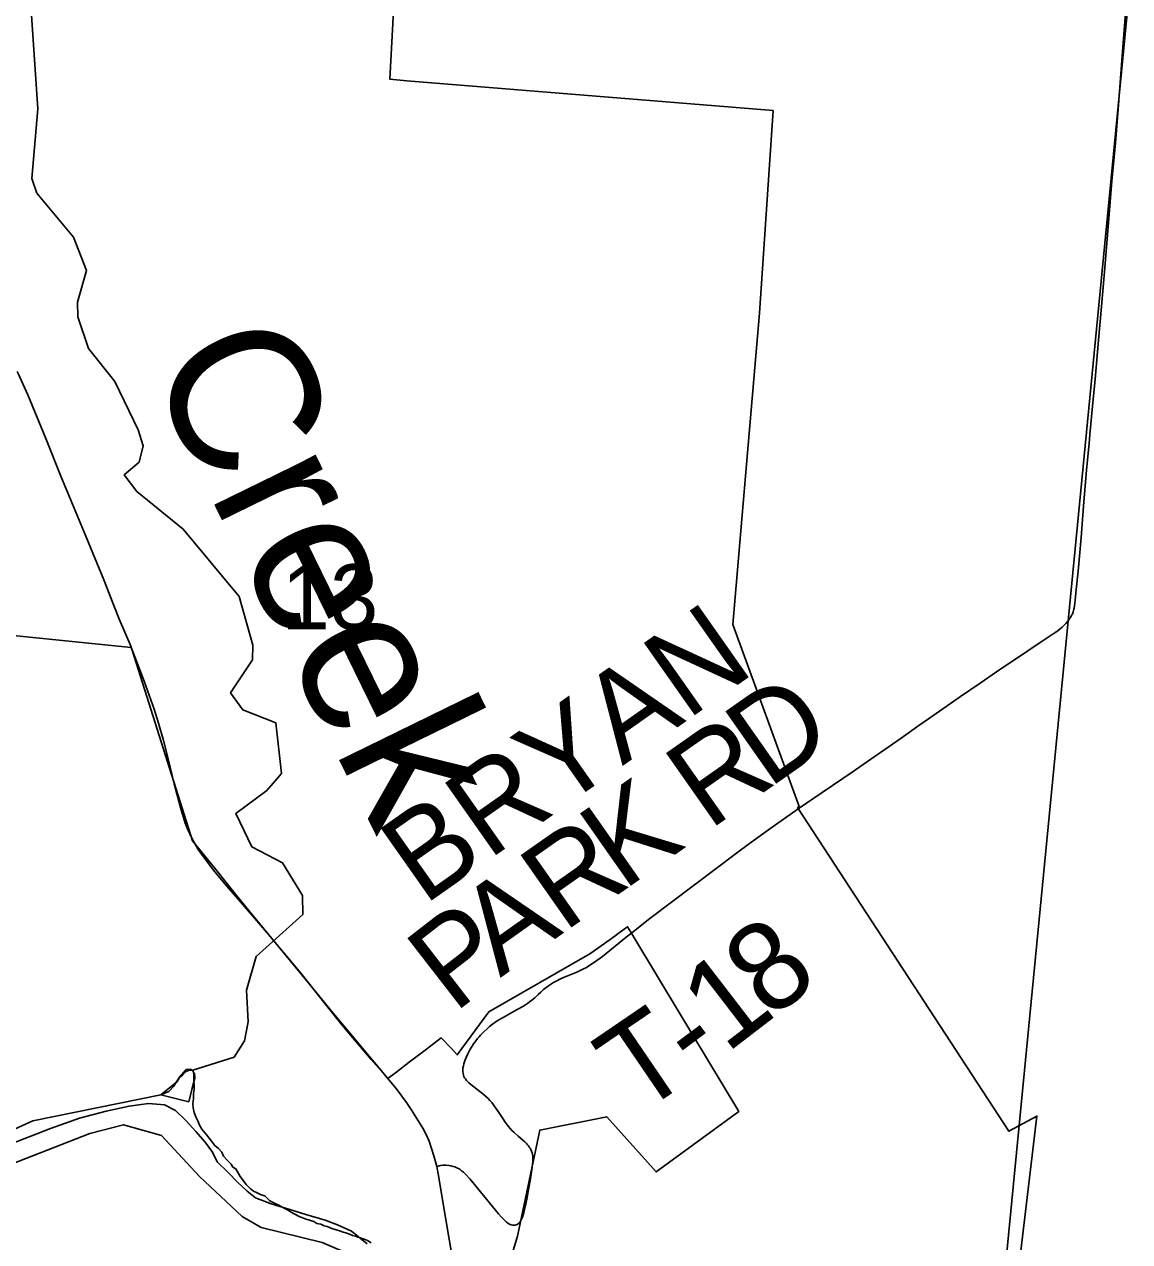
# Model space of a CAD drawing. Extents: x -1.4 to 35.4, y 0 to 22.
# Drawn here: x 20.238 to 20.949, y 15.887 to 16.67 of the extents above; entities that cross this region are included whole.
import ezdxf

# ---------------------------------------------------------------- set-up
doc = ezdxf.new("R2010")
doc.units = 0
for name, color, linetype in [('GM_X_Corporation', 7, 'Continuous'), ('GM_X_County_Road', 7, 'Continuous'), ('GM_X_Major_River', 7, 'Continuous'), ('GM_X_Minor_Lake', 7, 'Continuous'), ('GM_X_Minor_River', 7, 'Continuous'), ('GM_X_Minor_River_Text', 7, 'Continuous'), ('GM_X_Section', 7, 'Continuous'), ('GM_X_Section_Text', 7, 'Continuous'), ('GM_X_State_Route', 7, 'Continuous'), ('GM_X_Township_Road', 7, 'Continuous'), ('GM_X_Township_Road_Text', 7, 'Continuous')]:
    doc.layers.add(name, color=color, linetype=linetype)

msp = doc.modelspace()

# ---------------------------------------------------------------- linework, layer by layer
at = {"layer": 'GM_X_Corporation'}
for points in [[(20.47983, 16.75794), (20.47336, 16.6344), (20.48421, 16.63351), (20.71972, 16.61427), (20.71087, 16.48404), (20.70192, 16.37938), (20.70041, 16.3617), (20.69377, 16.28398), (20.73651, 16.167), (20.7355, 16.16631), (20.87133, 15.95838), (20.88931, 15.96809), (20.87273, 15.82912)], [(20.54093, 15.84332), (20.55529, 15.89099), (20.56969, 15.95912), (20.61269, 15.96767), (20.64449, 15.93221), (20.6976, 15.97104), (20.64736, 16.05448), (20.62816, 16.08635), (20.62612, 16.08973), (20.62475, 16.08875), (20.61485, 16.08165), (20.6018, 16.07229), (20.53684, 16.0351), (20.51666, 16.00736), (20.51282, 16.01143), (20.50632, 16.01832), (20.50631, 16.01832), (20.49675, 16.01106), (20.48572, 16.00267), (20.47684, 15.99592), (20.47195, 15.99221), (20.46322, 16.00267), (20.4503, 16.01817), (20.43691, 16.03431), (20.41962, 16.05528), (20.38227, 16.10041), (20.37765, 16.10615), (20.37376, 16.11098), (20.36129, 16.12648), (20.34637, 16.14501), (20.30763, 16.26748), (20.307, 16.2693), (20.19715, 16.28046)]]:
    msp.add_lwpolyline(points, dxfattribs=at)
at = {"layer": 'GM_X_County_Road'}
msp.add_line((20.30721, 16.26881), (20.30682, 16.26972), dxfattribs=at)
for points in [[(20.30682, 16.26972), (20.29944, 16.28697), (20.2958, 16.29621), (20.28926, 16.31281), (20.27767, 16.34087), (20.2617, 16.37929), (20.25196, 16.40359), (20.24054, 16.43159), (20.23421, 16.44532), (20.23362, 16.44657)], [(20.50338, 15.93576), (20.50163, 15.94264), (20.49849, 15.95201), (20.49665, 15.95614), (20.49449, 15.96026), (20.48707, 15.97234), (20.48392, 15.97683), (20.47731, 15.98573), (20.46942, 15.99528), (20.46119, 16.00455), (20.44823, 16.01993), (20.44268, 16.02659), (20.43403, 16.0372), (20.41603, 16.05983), (20.39419, 16.08612), (20.37594, 16.10724), (20.3682, 16.11615), (20.35989, 16.12621), (20.3524, 16.13612), (20.35009, 16.13941), (20.34801, 16.14291), (20.34607, 16.14631), (20.34454, 16.14951), (20.34305, 16.15278), (20.34175, 16.1564), (20.33862, 16.16636), (20.33459, 16.18166), (20.33066, 16.19758), (20.32763, 16.20943), (20.3245, 16.22071), (20.32172, 16.22955), (20.31534, 16.24763), (20.30721, 16.26881)], [(20.51329, 15.87769), (20.5095, 15.9003), (20.50757, 15.91172), (20.50475, 15.92863), (20.50338, 15.93576)]]:
    msp.add_lwpolyline(points, dxfattribs=at)
at = {"layer": 'GM_X_Major_River'}
for points in [[(20.34403, 15.97722), (20.34622, 15.98612), (20.34786, 15.99253), (20.34754, 15.99557), (20.34533, 15.99827), (20.34229, 15.99795), (20.33803, 15.99311), (20.33413, 15.98712), (20.33104, 15.98378), (20.32589, 15.98168)], [(20.32589, 15.98168), (20.24376, 15.96501), (20.18181, 15.93687)], [(20.34403, 15.97722), (20.32589, 15.98168)], [(20.53299, 15.80732), (20.45215, 15.87717), (20.42966, 15.88679), (20.39053, 15.89641), (20.3782, 15.90352), (20.35079, 15.92918), (20.32642, 15.95552), (20.30198, 15.96253), (20.28028, 15.95696), (20.21154, 15.93012)]]:
    msp.add_lwpolyline(points, dxfattribs=at)
at = {"layer": 'GM_X_Minor_Lake'}
msp.add_lwpolyline([(20.32589, 15.98168), (20.33382, 15.98805), (20.33651, 15.99027), (20.33807, 15.9929), (20.33999, 15.99438), (20.34192, 15.99662), (20.34383, 15.99735), (20.34649, 15.99768), (20.3472, 15.99501), (20.34716, 15.99273), (20.34713, 15.99083), (20.34746, 15.98817), (20.34741, 15.98514), (20.34698, 15.98249), (20.34693, 15.97946), (20.34649, 15.97605), (20.34682, 15.97339), (20.34753, 15.97034), (20.34861, 15.96766), (20.3497, 15.96498), (20.35079, 15.96231), (20.35226, 15.95963), (20.3556, 15.95577), (20.35708, 15.95384), (20.36079, 15.94922), (20.36303, 15.94728), (20.36526, 15.94497), (20.36635, 15.94229), (20.36896, 15.93958), (20.37119, 15.93726), (20.37229, 15.93535), (20.37417, 15.93418), (20.37601, 15.93111), (20.37711, 15.92919), (20.37859, 15.92726), (20.38081, 15.92418), (20.38341, 15.92148), (20.38566, 15.91992), (20.38791, 15.91874), (20.39054, 15.91755), (20.3928, 15.91675), (20.39616, 15.91365), (20.39916, 15.91208), (20.40179, 15.91089), (20.40367, 15.90972), (20.40742, 15.90775), (20.40929, 15.90658), (20.41492, 15.90344), (20.41944, 15.90184), (20.42434, 15.90023), (20.42621, 15.89906), (20.42885, 15.89863), (20.43111, 15.89745), (20.43299, 15.89703), (20.436, 15.89584), (20.4409, 15.89423), (20.44316, 15.89343), (20.44505, 15.89301), (20.4473, 15.89221), (20.44918, 15.89142), (20.45107, 15.891), (20.45295, 15.89021), (20.45672, 15.889), (20.45898, 15.8882), (20.46122, 15.88664)], dxfattribs=at)
at = {"layer": 'GM_X_Minor_River'}
msp.add_lwpolyline([(20.34649, 15.99768), (20.37311, 16.00603), (20.37974, 16.01651), (20.38225, 16.02859), (20.38114, 16.04909), (20.38724, 16.07058), (20.41729, 16.09763), (20.41715, 16.10977), (20.40432, 16.13089), (20.38446, 16.14116), (20.37429, 16.1626), (20.39425, 16.17735), (20.40355, 16.18816), (20.40003, 16.22084), (20.37862, 16.22924), (20.37088, 16.24002), (20.38493, 16.26134), (20.38511, 16.27082), (20.37627, 16.30209), (20.3404, 16.3453), (20.3106, 16.36943), (20.30249, 16.38022), (20.31211, 16.38836), (20.31459, 16.39892), (20.31138, 16.40923), (20.29647, 16.44025), (20.27948, 16.46146), (20.27269, 16.4817), (20.2725, 16.49118), (20.2782, 16.51154), (20.26991, 16.53295), (20.24624, 16.56112), (20.24302, 16.57067), (20.24693, 16.61534), (20.24282, 16.67572)], dxfattribs=at)
at = {"layer": 'GM_X_Section'}
for points in [[(20.95168, 16.72111), (20.86533, 15.83207)], [(20.94949, 15.76041), (20.94121, 15.76431), (20.93597, 15.7678), (20.93072, 15.77166), (20.92548, 15.77591), (20.92179, 15.78278), (20.91396, 15.7916), (20.90763, 15.79888), (20.89978, 15.80581), (20.89157, 15.81351), (20.87995, 15.82201), (20.86983, 15.82935), (20.86533, 15.83207), (20.95168, 16.72111)], [(20.45866, 15.88607), (20.44857, 15.89418), (20.43954, 15.89811), (20.43164, 15.90127), (20.4192, 15.90487), (20.40903, 15.90806), (20.39696, 15.91166), (20.3868, 15.91561), (20.38157, 15.91986), (20.37522, 15.92564), (20.36926, 15.93179), (20.36218, 15.93873), (20.35924, 15.94483), (20.35442, 15.95134), (20.34847, 15.95825), (20.34215, 15.96517), (20.33544, 15.97172), (20.32829, 15.97524), (20.31808, 15.97616), (20.30556, 15.97446), (20.29074, 15.97129), (20.27363, 15.96664), (20.25497, 15.96012), (20.22982, 15.9503)]]:
    msp.add_lwpolyline(points, dxfattribs=at)
at = {"layer": 'GM_X_State_Route'}
msp.add_lwpolyline([(20.91138, 16.28934), (20.91184, 16.29014), (20.91215, 16.29076), (20.9127, 16.29224), (20.91295, 16.29311), (20.91311, 16.2938), (20.91324, 16.29447), (20.91371, 16.29754), (20.91422, 16.3019), (20.91468, 16.30655), (20.91583, 16.31839), (20.91772, 16.33985), (20.91937, 16.35998), (20.92134, 16.3835), (20.92286, 16.40026), (20.92339, 16.40602), (20.92512, 16.42435), (20.92676, 16.44178), (20.92899, 16.46685), (20.93087, 16.48829), (20.93301, 16.5133), (20.93548, 16.54247), (20.93762, 16.56895), (20.93983, 16.59352), (20.94164, 16.61522), (20.94387, 16.64651), (20.94633, 16.67721)], dxfattribs=at)
at = {"layer": 'GM_X_Township_Road'}
for points in [[(20.87383, 16.26062), (20.87562, 16.26183), (20.8914, 16.27244), (20.89986, 16.27799), (20.90206, 16.27954), (20.90412, 16.28111), (20.90553, 16.28229), (20.90669, 16.28343), (20.90797, 16.28472), (20.909, 16.28595), (20.90957, 16.28669), (20.90997, 16.28722), (20.91067, 16.28821), (20.91138, 16.28934)], [(20.78752, 16.20089), (20.78874, 16.20173), (20.80206, 16.21102), (20.81348, 16.21916), (20.82236, 16.22541), (20.84028, 16.23782), (20.85277, 16.24637), (20.86337, 16.25361), (20.87383, 16.26062)], [(20.73586, 16.16556), (20.75134, 16.17605), (20.77065, 16.1892), (20.78752, 16.20089)], [(20.62772, 16.08493), (20.64053, 16.09504), (20.68311, 16.12726), (20.69618, 16.13704), (20.70448, 16.14321), (20.71907, 16.15383), (20.73424, 16.16446), (20.73586, 16.16556)], [(20.54739, 15.90071), (20.54828, 15.89997), (20.54902, 15.89939), (20.54986, 15.89884), (20.55058, 15.89845), (20.55132, 15.89816), (20.55214, 15.898), (20.553, 15.898), (20.55378, 15.89808), (20.55506, 15.89849), (20.55608, 15.89911), (20.55654, 15.89956), (20.55699, 15.90018), (20.55748, 15.901), (20.55798, 15.90203), (20.55847, 15.90318), (20.55894, 15.90453), (20.55935, 15.90593), (20.55968, 15.90708), (20.56007, 15.90885), (20.56062, 15.91156), (20.56149, 15.91579), (20.56248, 15.92081), (20.56348, 15.92636), (20.56422, 15.93084), (20.56486, 15.93528), (20.56509, 15.93729), (20.56521, 15.93873), (20.56529, 15.94021), (20.56525, 15.94152), (20.56517, 15.94255), (20.56501, 15.9435), (20.56476, 15.94452), (20.56443, 15.94555), (20.56402, 15.9465), (20.56348, 15.9474), (20.56295, 15.94818), (20.56233, 15.94905), (20.5618, 15.9497), (20.56125, 15.95032), (20.56003, 15.95155), (20.55864, 15.95287), (20.55586, 15.95521), (20.55306, 15.95768), (20.55181, 15.95887), (20.55068, 15.96006), (20.54959, 15.96133), (20.54871, 15.96244), (20.54739, 15.96425), (20.54591, 15.96647), (20.54295, 15.97099), (20.5419, 15.97252), (20.54083, 15.974), (20.53981, 15.97535), (20.53874, 15.97679), (20.53759, 15.97815), (20.5364, 15.97938), (20.53484, 15.98082), (20.53311, 15.9823), (20.52915, 15.98538), (20.52544, 15.98838), (20.52411, 15.98949), (20.52324, 15.99027), (20.52255, 15.99101), (20.52181, 15.99192), (20.52131, 15.99269), (20.5209, 15.99348), (20.52057, 15.99446), (20.52037, 15.99553), (20.5202, 15.99673), (20.52016, 15.99796), (20.52029, 15.99907), (20.52053, 16.0003), (20.52086, 16.0017), (20.52127, 16.00301), (20.52168, 16.00416), (20.5223, 16.00577), (20.52337, 16.00815), (20.52398, 16.00938), (20.52497, 16.01115), (20.52621, 16.01312), (20.52709, 16.01452), (20.5281, 16.01583), (20.52972, 16.01793), (20.5306, 16.019), (20.53153, 16.01998), (20.53258, 16.0211), (20.53374, 16.02229), (20.5358, 16.02418), (20.53739, 16.02558), (20.53917, 16.02705), (20.54075, 16.0282), (20.54223, 16.02919), (20.5438, 16.03018), (20.5461, 16.03153), (20.55207, 16.03478), (20.55567, 16.03675), (20.55882, 16.03861), (20.5604, 16.03959), (20.56169, 16.0405), (20.56307, 16.04148), (20.56457, 16.04263), (20.56644, 16.04415), (20.56868, 16.04617), (20.57035, 16.04773), (20.57213, 16.04933), (20.57372, 16.05065), (20.57526, 16.0518), (20.57855, 16.05402), (20.58054, 16.05508), (20.58266, 16.05615), (20.58486, 16.05719), (20.59343, 16.06068), (20.59558, 16.06158), (20.59743, 16.06244), (20.59967, 16.06363), (20.60129, 16.06454), (20.60493, 16.06692), (20.60995, 16.07054), (20.62532, 16.08303), (20.62772, 16.08493)], [(20.50338, 15.93576), (20.50588, 15.9363), (20.50757, 15.9365), (20.50936, 15.93646), (20.51118, 15.93626), (20.51247, 15.93606), (20.51392, 15.93577), (20.51502, 15.93544), (20.51593, 15.93511), (20.51686, 15.9347), (20.51774, 15.93421), (20.51856, 15.93368), (20.51944, 15.93294), (20.52061, 15.93199), (20.52187, 15.93075), (20.52467, 15.9278), (20.52779, 15.9241), (20.53552, 15.91464), (20.54316, 15.90527), (20.54505, 15.90314), (20.54649, 15.90161), (20.54739, 15.90071)]]:
    msp.add_lwpolyline(points, dxfattribs=at)

# ---------------------------------------------------------------- texts
at = {"layer": 'GM_X_Minor_River_Text'}
msp.add_text('Creek', height=0.094685, rotation=296.06208, dxfattribs=at).set_placement((20.31634, 16.45104))
at = {"layer": 'GM_X_Section_Text'}
msp.add_text('13', height=0.041856, rotation=0.00001, dxfattribs=at).set_placement((20.40361, 16.28082))
at = {"layer": 'GM_X_Township_Road_Text'}
for s, height, rotation, p in [('BRYAN', 0.056818, 35.13374, (20.49503, 16.10306)), ('D', 0.05682, 35.06011, (20.71659, 16.17809)), ('R', 0.05682, 35.05629, (20.67839, 16.15128)), ('K', 0.05682, 35.05916, (20.62313, 16.1125)), ('R', 0.05682, 35.07035, (20.58494, 16.08569)), ('A', 0.05682, 35.36744, (20.54423, 16.0568)), ('P', 0.05682, 37.80122, (20.51446, 16.03368)), ('8', 0.05682, 37.91828, (20.71752, 16.02938)), ('1', 0.05682, 37.56656, (20.68948, 16.0078)), ('T', 0.05682, 34.27367, (20.63278, 15.96782)), ('-', 0.05682, 36.75261, (20.67008, 15.99331))]:
    msp.add_text(s, height=height, rotation=rotation, dxfattribs=at).set_placement(p)

doc.saveas('drawing.dxf')
